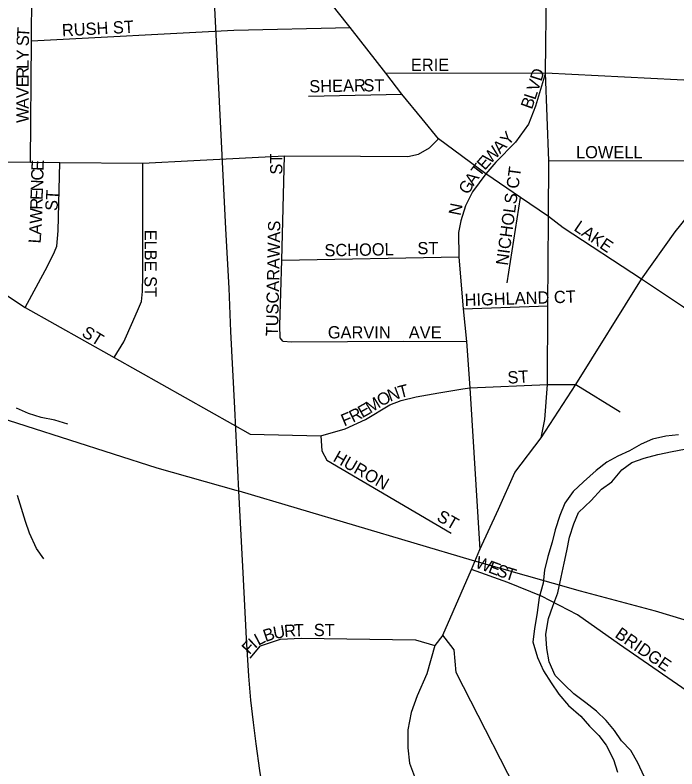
# Model space of a CAD drawing. Extents: x 1857828 to 2277390, y 930619 to 1324581.
# Drawn here: x 2071493 to 2074191, y 1227249 to 1230324 of the extents above; entities that cross this region are included whole.
import ezdxf

# ---------------------------------------------------------------- set-up
doc = ezdxf.new("R2010")
doc.units = 0
for name, color, linetype in [('GM_X_City_Street', 7, 'Continuous'), ('GM_X_City_Street_Text', 7, 'Continuous'), ('GM_X_Major_River', 7, 'Continuous'), ('GM_X_Minor_River', 7, 'Continuous'), ('GM_X_Rail_Line', 7, 'Continuous')]:
    doc.layers.add(name, color=color, linetype=linetype)

msp = doc.modelspace()

# ---------------------------------------------------------------- linework, layer by layer
at = {"layer": 'GM_X_City_Street'}
for points in [[(2073153, 1229901), (2073069.8, 1230002.1), (2073004.1, 1230087.1), (2072858.8, 1230273.2), (2072806.1, 1230340), (2072502.4, 1230734), (2072428.7, 1230826.2), (2072295.4, 1230991.9), (2071989.4, 1231395), (2071839.5, 1231595.6), (2071728.2, 1231738), (2071654, 1231828.1), (2071575.9, 1231922.2), (2071469.3, 1232073.5), (2071378.7, 1232189), (2071093.3, 1232548), (2070806.2, 1232920.2), (2070704.9, 1233052.1), (2070615, 1233179.5), (2070567.9, 1233252.1), (2070553.5, 1233274.2), (2070520.3, 1233348.8), (2070469.6, 1233517.1)], [(2073668, 1229491.2), (2073668.1, 1229502.2), (2073669.6, 1229730.1), (2073655.8, 1230088.8), (2073659, 1230435.2), (2073657.6, 1230751.5), (2073621, 1230991.4), (2073617.6, 1231736.3), (2073613.2, 1232691.9)], [(2071555.3, 1229724.7), (2071559.3, 1230219.8), (2071560.9, 1230414)], [(2071559.3, 1230219.8), (2072384.9, 1230262.4), (2072858.8, 1230273.2)], [(2073004.1, 1230087.1), (2073655.8, 1230088.8), (2074406.5, 1230050.4), (2074468.8, 1230049.3), (2074500.9, 1230045.7), (2074531.2, 1230036.2), (2074606.5, 1229977.7)], [(2073655.8, 1230088.8), (2073615.1, 1229953.1), (2073586.3, 1229880), (2073533.4, 1229805.7), (2073453.3, 1229724.9), (2073412, 1229676.5)], [(2072689.5, 1229993.9), (2073069.8, 1230002.1)], [(2074047.3, 1229246.5), (2073726.9, 1229457), (2073668.1, 1229502.2), (2073553, 1229579.9), (2073412, 1229676.5), (2073219.7, 1229820.1), (2073153, 1229901)], [(2072222, 1229730.5), (2072590.6, 1229749.6), (2072901.3, 1229748.4), (2073093.7, 1229747.7), (2073137.6, 1229757), (2073182.2, 1229783.4), (2073219.7, 1229820.1)], [(2072584.3, 1228994.7), (2072573.9, 1229008.4), (2072572.6, 1229057.8), (2072580.3, 1229324.1), (2072590.6, 1229749.6)], [(2070535.2, 1229735.9), (2070619.3, 1229735), (2071555.3, 1229724.7), (2071675.1, 1229723.4), (2072013.1, 1229719.7), (2072222, 1229730.5)], [(2070619.3, 1229735), (2071534.4, 1229131.8), (2071897.2, 1228927.3), (2072379.3, 1228655.6)], [(2071534.4, 1229131.8), (2071615.1, 1229281.9), (2071639.4, 1229329.9), (2071653.5, 1229357.9), (2071663.6, 1229382), (2071667.8, 1229444.1), (2071675.1, 1229723.4)], [(2071897.2, 1228927.3), (2071935.9, 1228991.8), (2071972.3, 1229073.9), (2071996.6, 1229128), (2072008.7, 1229156), (2072012.9, 1229196.1), (2072013.2, 1229262.3), (2072013.1, 1229719.7)], [(2073669.6, 1229730.1), (2074419.6, 1229731.8)], [(2074047.3, 1229246.5), (2074183.5, 1229439.9), (2074419.6, 1229731.8)], [(2073412, 1229676.5), (2073357.5, 1229603.5), (2073328.8, 1229545.6), (2073309.6, 1229484.6), (2073300.9, 1229436.9), (2073301.6, 1229338.1), (2073304.7, 1229303.8)], [(2073499.5, 1229232.5), (2073553, 1229579.9)], [(2073637.9, 1228600.1), (2073652.4, 1228674.2), (2073663.3, 1228817.2), (2073665.5, 1229138), (2073668, 1229491.2)], [(2072580.3, 1229324.1), (2073301.6, 1229338.1)], [(2073304.7, 1229303.8), (2073320.4, 1229125.6), (2073333, 1228992.2), (2073346.7, 1228803.8), (2073387.1, 1228143.7)], [(2073779.2, 1228817.3), (2074047.3, 1229246.5)], [(2074698, 1228804.5), (2074595.9, 1228877.3), (2074532.9, 1228920), (2074217.8, 1229132.4), (2074047.3, 1229246.5)], [(2073320.4, 1229125.6), (2073665.5, 1229138)], [(2072584.3, 1228994.7), (2072621.5, 1228991.8), (2073075, 1228994.8), (2073333, 1228992.2)], [(2072739.3, 1228607.7), (2072839.2, 1228636.4), (2072921.1, 1228674.1), (2073020.8, 1228735), (2073067.5, 1228752.1), (2073127.6, 1228767.2), (2073220.1, 1228782.7), (2073318.1, 1228799)], [(2073318.1, 1228799), (2073346.7, 1228803.8), (2073663.3, 1228817.2), (2073779.2, 1228817.3)], [(2073637.9, 1228600.1), (2073779.2, 1228817.3)], [(2073779.2, 1228817.3), (2073960.1, 1228706.1)], [(2072379.3, 1228655.6), (2072451.9, 1228614.7), (2072739.3, 1228607.7)], [(2072739.3, 1228607.7), (2072743.9, 1228547.4), (2072764.2, 1228509.3), (2073271.2, 1228211.4)], [(2073387.1, 1228143.7), (2073464.3, 1228308.9), (2073530, 1228457.8), (2073637.9, 1228600.1)], [(2073353.6, 1228062.8), (2073387.1, 1228143.7)], [(2073269.2, 1227752.8), (2073236.3, 1227794.8), (2073353.6, 1228062.8)], [(2074837.7, 1227131.7), (2074305.7, 1227515.5), (2074211.8, 1227580.7), (2073957.5, 1227757.2), (2073785.3, 1227878.4), (2073639.8, 1227953.5), (2073501.9, 1228009), (2073353.6, 1228062.8)], [(2072451.1, 1227701.4), (2072493.3, 1227751), (2072575.2, 1227778.3), (2072659.5, 1227783.2), (2073125.9, 1227775.8), (2073204.9, 1227752.8)], [(2073236.3, 1227794.8), (2073204.9, 1227752.8), (2073171.2, 1227636.8), (2073132.3, 1227547), (2073108, 1227479.2), (2073093.7, 1227409.2), (2073093.7, 1227335.8), (2073100.3, 1227272.3), (2073134.2, 1227185.7), (2073285.4, 1226891.1), (2073447.8, 1226595.3), (2073463.8, 1226531.2), (2073472.8, 1226475.1), (2073473.2, 1226424.8)], [(2073934.7, 1225579), (2073934.8, 1226060), (2073930.1, 1226339.6), (2073920.2, 1226400.8), (2073901, 1226460.5), (2073878, 1226517.3), (2073825.5, 1226636.6), (2073591.2, 1227054.5), (2073291.4, 1227642.6), (2073283.6, 1227734.4), (2073269.2, 1227752.8)]]:
    msp.add_lwpolyline(points, dxfattribs=at)
at = {"layer": 'GM_X_Major_River'}
for points in [[(2074198, 1228612.4), (2074145.9, 1228606.1), (2074091.8, 1228593.8), (2074045.8, 1228573.5), (2073997.8, 1228547.1), (2073949.8, 1228524.8), (2073905.8, 1228500.5), (2073861.8, 1228466.1), (2073809.9, 1228419.7), (2073768, 1228381.3), (2073734.1, 1228333), (2073714.2, 1228282.7), (2073694.4, 1228224.4), (2073682.6, 1228174.1), (2073664.8, 1228115.8), (2073651, 1228059.5)], [(2073752.7, 1228194.5), (2073770.5, 1228248.8), (2073790.4, 1228295.1), (2073842.3, 1228343.6), (2073884.2, 1228389.9), (2073926.2, 1228420.3), (2073966.1, 1228468.7), (2074008, 1228499), (2074058.1, 1228517.3), (2074114.1, 1228531.6), (2074172.2, 1228543.9), (2074222.3, 1228554.2)], [(2074057.6, 1227218.1), (2074031.3, 1227274.1), (2074003, 1227324.2), (2073964.8, 1227364.2), (2073936.5, 1227406.2), (2073902.3, 1227446.2), (2073864, 1227484.2), (2073819.8, 1227518.1), (2073771.5, 1227556), (2073733.2, 1227592), (2073695, 1227630), (2073670.7, 1227686.1), (2073660.4, 1227740.2), (2073656.2, 1227798.5), (2073667.9, 1227862.8), (2073685.8, 1227913.1), (2073705.6, 1227967.4), (2073719.3, 1228031.7), (2073731.1, 1228088), (2073742.9, 1228138.2), (2073752.7, 1228194.5)], [(2073651, 1228059.5), (2073645.3, 1228007.2), (2073629.5, 1227948.9), (2073621.7, 1227886.6), (2073610, 1227820.3), (2073604.2, 1227768.1), (2073622.5, 1227703.9), (2073646.8, 1227649.8), (2073679.1, 1227599.8), (2073709.3, 1227553.7), (2073749.6, 1227507.7), (2073799.9, 1227463.8), (2073834.2, 1227423.8), (2073872.4, 1227385.8), (2073902.7, 1227345.8), (2073933, 1227287.7), (2073949.3, 1227235.6)]]:
    msp.add_lwpolyline(points, dxfattribs=at)
at = {"layer": 'GM_X_Minor_River'}
for points in [[(2071707.7, 1228655.7), (2071655.5, 1228671.4), (2071599.3, 1228683.1), (2071547, 1228698.9), (2071498.8, 1228720.7)], [(2071610.4, 1228106.5), (2071580.1, 1228148.5), (2071551.7, 1228210.7), (2071535.4, 1228258.8), (2071519.1, 1228310.9), (2071502.7, 1228365.1)]]:
    msp.add_lwpolyline(points, dxfattribs=at)
at = {"layer": 'GM_X_Rail_Line'}
for points in [[(2072405, 1228383.1), (2072388.5, 1228720.5), (2072373.1, 1229033), (2072365, 1229210.8), (2072352.3, 1229452.7), (2072312.5, 1230245.5), (2072273.6, 1231026.1)], [(2071000.9, 1228820.3), (2072070.6, 1228476.8), (2072392.2, 1228386.7)], [(2072392.2, 1228386.7), (2072405, 1228383.1)], [(2072405, 1228383.1), (2073357.1, 1228101)], [(2073113, 1223547.6), (2072789.3, 1225467.5), (2072681.1, 1226110.1), (2072549.5, 1226891.1), (2072490.7, 1227243), (2072475.3, 1227351.1), (2072464.4, 1227437.9), (2072454.5, 1227529.3), (2072445.5, 1227627.4), (2072436.9, 1227781.6), (2072422.8, 1228048.9), (2072411.1, 1228279.5), (2072405, 1228383.1)], [(2073357.1, 1228101), (2073796.2, 1227976.3), (2074102.3, 1227894.2), (2074277.8, 1227840.4), (2074468.7, 1227783.6), (2074738.8, 1227703.9), (2075381.2, 1227515.9), (2075493.5, 1227484.6), (2075612.3, 1227454.5), (2075753.5, 1227424.3), (2075888.3, 1227400.1), (2076011.8, 1227381.2), (2076104, 1227370.5), (2076169.6, 1227364.6), (2076295.4, 1227356.9)]]:
    msp.add_lwpolyline(points, dxfattribs=at)

# ---------------------------------------------------------------- texts
at = {"layer": 'GM_X_City_Street_Text'}
for s, rotation, p in [('RUSH ST', 3.0112, (2071685, 1230237.4)), ('T', 85.9806, (2071549.7, 1230231.4)), ('S', 88.2237, (2071548.6, 1230196.7)), ('Y', 89.9703, (2071548.6, 1230139.9)), ('ERIE', 0, (2073106.7, 1230096.5)), ('L', 89.9727, (2071548.6, 1230104.7)), ('R', 89.9757, (2071548.5, 1230065.1)), ('D', 72.1111, (2073638.3, 1230051.4)), ('E', 89.9821, (2071548.5, 1230029.9)), ('SHEAR', 1.2446, (2072692.9, 1230008.5)), ('ST', 0, (2072913.1, 1230012.9)), ('V', 72.1111, (2073624.8, 1230009.5)), ('V', 89.9781, (2071548.5, 1229985.9)), ('L', 71.8924, (2073613.7, 1229975.8)), ('A', 89.9703, (2071548.5, 1229941.9)), ('B', 70.0978, (2073599.7, 1229937)), ('W', 89.9832, (2071548.5, 1229884.7)), ('Y', 48.1249, (2073503.1, 1229788.8)), ('A', 45.2627, (2073470.3, 1229755.6)), ('W', 46.2128, (2073430.9, 1229714.4)), ('LOWELL', 0, (2073779.9, 1229740.1)), ('ST', 90, (2072582.5, 1229673.5)), ('E', 48.6547, (2073408, 1229688.4)), ('E', 88.1737, (2071608.9, 1229688.1)), ('T', 52.6929, (2073387.3, 1229661.2)), ('C', 88.1768, (2071607.6, 1229648.6)), ('NICHOLS CT', 82.2673, (2073502.2, 1229300.8)), ('A', 54.7824, (2073362.2, 1229625.6)), ('N', 88.1801, (2071606.2, 1229604.6)), ('G', 58.6015, (2073339.7, 1229588.8)), ('E', 88.1848, (2071605.1, 1229569.4)), ('ST', 86.4254, (2071665.2, 1229524.4)), ('R', 88.1782, (2071603.9, 1229529.8)), ('W', 88.2006, (2071602.1, 1229472.7)), ('N', 78.6775, (2073308.7, 1229503.8)), ('A', 86.3782, (2071599.2, 1229427)), ('TUSCARAWAS', 88.8188, (2072564.9, 1229013.6)), ('LAKE', 325.8793, (2073767.6, 1229448.1)), ('ELBE ST', 270, (2072020.5, 1229449.1)), ('L', 86.2259, (2071596.9, 1229391.8)), ('SCHOOL', 1.0225, (2072754.5, 1229339.7)), ('ST', 0, (2073133.1, 1229348.5)), ('HIGHLAND CT', 1.8078, (2073326.4, 1229137.3)), ('ST', 328.3831, (2071760.8, 1229017.1)), ('GARVIN', 0, (2072767.9, 1229005.3)), ('AVE', 0, (2073097.9, 1229005.3)), ('ST', 3.5738, (2073502.1, 1228820.5)), ('N', 20.3565, (2073021.7, 1228746.3)), ('T', 14.129, (2073061.5, 1228761.2)), ('M', 31.8857, (2072940.9, 1228698)), ('O', 29.3816, (2072985.2, 1228725.6)), ('E', 29.4151, (2072908.2, 1228679.5)), ('F', 22.8363, (2072834.6, 1228645.6)), ('R', 26.2842, (2072870.1, 1228660.6)), ('HURON', 330.2607, (2072785.8, 1228506.9)), ('ST', 330.2686, (2073208.2, 1228264.9)), ('W', 339.5601, (2073365.2, 1228071.9)), ('E', 339.5687, (2073418.8, 1228051.9)), ('S', 339.5687, (2073451.8, 1228039.6)), ('T', 341.9067, (2073486.9, 1228026.6)), ('R', 4.3764, (2072591.6, 1227786.4)), ('T', 2.022, (2072630.6, 1227789.4)), ('ST', 0, (2072710.7, 1227791)), ('B', 18.6346, (2072514, 1227766.6)), ('U', 10.2384, (2072549.7, 1227778.8)), ('BRIDGE', 325.3764, (2073934.8, 1227789.3)), ('I', 42.991, (2072471.6, 1227738)), ('L', 27.7993, (2072484.8, 1227751)), ('F', 47.2613, (2072448.4, 1227712.9))]:
    msp.add_text(s, height=50, rotation=rotation, dxfattribs=at).set_placement(p)

doc.saveas('drawing.dxf')
